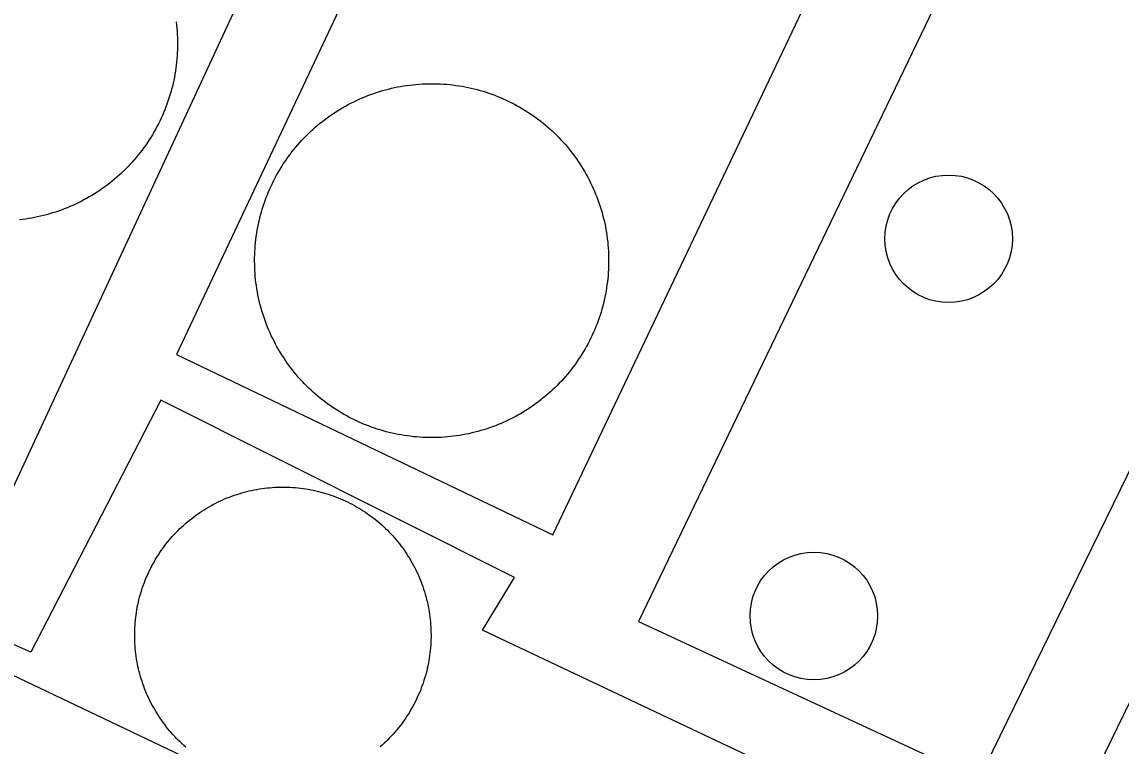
# Model space of a CAD drawing. Extents: x 3683613 to 3738215, y 469626 to 495384.
# Drawn here: x 3700111.6 to 3700204, y 478738.6 to 478799.5 of the extents above; entities that cross this region are included whole.
import ezdxf

# ---------------------------------------------------------------- set-up
doc = ezdxf.new("R2010")
doc.units = 0
doc.layers.add('V-DOMW-TANK', color=7, linetype='Continuous')
doc.layers.add('V-UTIL-LINE', color=7, linetype='Continuous')

msp = doc.modelspace()

# ---------------------------------------------------------------- linework, layer by layer
at = {"layer": 'V-DOMW-TANK'}
for points in [[(3700124.6, 478799.478), (3700124.63, 478799.22), (3700124.655, 478798.96), (3700124.678, 478798.701), (3700124.694, 478798.443), (3700124.704, 478798.183), (3700124.712, 478797.923), (3700124.714, 478797.665), (3700124.712, 478797.405), (3700124.706, 478797.145), (3700124.696, 478796.885), (3700124.682, 478796.627), (3700124.661, 478796.369), (3700124.637, 478796.109), (3700124.608, 478795.851), (3700124.575, 478795.591), (3700124.536, 478795.337), (3700124.493, 478795.081), (3700124.448, 478794.825), (3700124.395, 478794.571), (3700124.342, 478794.317), (3700124.282, 478794.063), (3700124.215, 478793.813), (3700124.147, 478793.561), (3700124.073, 478793.313), (3700123.996, 478793.065), (3700123.914, 478792.82), (3700123.828, 478792.574), (3700123.738, 478792.33), (3700123.643, 478792.089), (3700123.543, 478791.849), (3700123.441, 478791.609), (3700123.334, 478791.374), (3700123.221, 478791.138), (3700123.107, 478790.907), (3700122.988, 478790.675), (3700122.863, 478790.446), (3700122.736, 478790.221), (3700122.605, 478789.997), (3700122.47, 478789.774), (3700122.331, 478789.555), (3700122.187, 478789.338), (3700122.042, 478789.125), (3700121.89, 478788.91), (3700121.737, 478788.701), (3700121.579, 478788.498), (3700121.419, 478788.294), (3700121.253, 478788.093), (3700121.085, 478787.896), (3700120.913, 478787.7), (3700120.737, 478787.509), (3700120.559, 478787.321), (3700120.377, 478787.134), (3700120.192, 478786.952), (3700120.004, 478786.772), (3700119.814, 478786.598), (3700119.619, 478786.424), (3700119.422, 478786.256), (3700119.222, 478786.09), (3700119.019, 478785.928), (3700118.814, 478785.768), (3700118.605, 478785.615), (3700118.394, 478785.463), (3700118.181, 478785.316), (3700117.964, 478785.172), (3700117.745, 478785.031), (3700117.524, 478784.896), (3700117.301, 478784.763), (3700117.075, 478784.636)], [(3700134.825, 478789.148), (3700134.997, 478789.344), (3700135.171, 478789.535), (3700135.352, 478789.723), (3700135.532, 478789.909), (3700135.718, 478790.092), (3700135.905, 478790.272), (3700136.097, 478790.446), (3700136.29, 478790.62), (3700136.488, 478790.788), (3700136.685, 478790.954), (3700136.89, 478791.116), (3700137.097, 478791.273), (3700137.306, 478791.429), (3700137.516, 478791.581), (3700137.731, 478791.728), (3700137.947, 478791.871), (3700138.166, 478792.015), (3700138.385, 478792.148), (3700138.61, 478792.283), (3700138.835, 478792.408), (3700139.063, 478792.533), (3700139.294, 478792.654), (3700139.526, 478792.77), (3700139.759, 478792.881), (3700139.995, 478792.99), (3700140.236, 478793.094), (3700140.472, 478793.194), (3700140.715, 478793.289), (3700140.957, 478793.381), (3700141.203, 478793.469), (3700141.449, 478793.551), (3700141.694, 478793.629), (3700141.944, 478793.704), (3700142.196, 478793.774), (3700142.446, 478793.84), (3700142.698, 478793.901), (3700142.952, 478793.956), (3700143.206, 478794.01), (3700143.462, 478794.057), (3700143.718, 478794.102), (3700143.974, 478794.139), (3700144.23, 478794.173), (3700144.49, 478794.204), (3700144.748, 478794.229), (3700145.008, 478794.251), (3700145.266, 478794.266), (3700145.526, 478794.278), (3700145.786, 478794.286), (3700146.044, 478794.288), (3700146.304, 478794.286), (3700146.565, 478794.278), (3700146.827, 478794.27), (3700147.083, 478794.253), (3700147.343, 478794.235), (3700147.599, 478794.21), (3700147.859, 478794.182), (3700148.117, 478794.147), (3700148.373, 478794.11), (3700148.629, 478794.067), (3700148.885, 478794.02), (3700149.139, 478793.969), (3700149.393, 478793.913), (3700149.645, 478793.854), (3700149.899, 478793.788), (3700150.149, 478793.721), (3700150.396, 478793.647), (3700150.644, 478793.569), (3700150.892, 478793.487), (3700151.136, 478793.401), (3700151.379, 478793.311), (3700151.621, 478793.215), (3700151.861, 478793.115), (3700152.1, 478793.014), (3700152.336, 478792.906), (3700152.571, 478792.795), (3700152.803, 478792.68), (3700153.034, 478792.56), (3700153.264, 478792.437), (3700153.489, 478792.31), (3700153.712, 478792.179), (3700153.935, 478792.041), (3700154.154, 478791.904), (3700154.371, 478791.761), (3700154.584, 478791.613), (3700154.797, 478791.464), (3700155.006, 478791.31), (3700155.211, 478791.153), (3700155.416, 478790.991), (3700155.617, 478790.827), (3700155.813, 478790.657), (3700156.012, 478790.487), (3700156.2, 478790.311), (3700156.389, 478790.133), (3700156.575, 478789.95), (3700156.757, 478789.766), (3700156.936, 478789.578), (3700157.112, 478789.387), (3700157.286, 478789.193), (3700157.454, 478788.996), (3700157.622, 478788.795)], [(3700132.016, 478774.537), (3700131.932, 478774.783), (3700131.854, 478775.031), (3700131.78, 478775.279), (3700131.71, 478775.53), (3700131.645, 478775.78), (3700131.583, 478776.032), (3700131.526, 478776.286), (3700131.475, 478776.54), (3700131.426, 478776.796), (3700131.383, 478777.052), (3700131.344, 478777.308), (3700131.309, 478777.566), (3700131.28, 478777.824), (3700131.254, 478778.082), (3700131.233, 478778.342), (3700131.217, 478778.6), (3700131.205, 478778.86), (3700131.2, 478779.121), (3700131.194, 478779.379), (3700131.196, 478779.639), (3700131.202, 478779.899), (3700131.215, 478780.159), (3700131.231, 478780.417), (3700131.25, 478780.677), (3700131.274, 478780.935), (3700131.303, 478781.193), (3700131.336, 478781.451), (3700131.375, 478781.707), (3700131.415, 478781.965), (3700131.463, 478782.219), (3700131.514, 478782.473), (3700131.569, 478782.727), (3700131.631, 478782.979), (3700131.694, 478783.231), (3700131.764, 478783.483), (3700131.837, 478783.731), (3700131.913, 478783.978), (3700131.997, 478784.226), (3700132.083, 478784.47), (3700132.173, 478784.714), (3700132.267, 478784.955), (3700132.366, 478785.195), (3700132.47, 478785.435), (3700132.577, 478785.67), (3700132.687, 478785.906), (3700132.804, 478786.137), (3700132.923, 478786.368), (3700133.046, 478786.598), (3700133.175, 478786.823), (3700133.306, 478787.046), (3700133.441, 478787.27), (3700133.58, 478787.489), (3700133.724, 478787.706), (3700133.869, 478787.919), (3700134.021, 478788.132), (3700134.174, 478788.341), (3700134.332, 478788.545), (3700134.494, 478788.75), (3700134.657, 478788.951), (3700134.825, 478789.148)], [(3700157.622, 478788.795), (3700157.781, 478788.593), (3700157.939, 478788.388), (3700158.095, 478788.179), (3700158.248, 478787.968), (3700158.394, 478787.753), (3700158.537, 478787.538), (3700158.678, 478787.319), (3700158.812, 478787.098), (3700158.947, 478786.874), (3700159.074, 478786.649), (3700159.199, 478786.42), (3700159.322, 478786.19), (3700159.436, 478785.961), (3700159.547, 478785.723), (3700159.655, 478785.488), (3700159.76, 478785.25), (3700159.86, 478785.011), (3700159.954, 478784.769), (3700160.047, 478784.525), (3700160.135, 478784.282), (3700160.216, 478784.036), (3700160.294, 478783.788), (3700160.37, 478783.538), (3700160.44, 478783.288), (3700160.505, 478783.038), (3700160.567, 478782.784), (3700160.622, 478782.528), (3700160.675, 478782.277), (3700160.72, 478782.025), (3700160.765, 478781.765), (3700160.804, 478781.509), (3700160.839, 478781.25), (3700160.872, 478780.992), (3700160.894, 478780.734), (3700160.915, 478780.476), (3700160.929, 478780.216), (3700160.944, 478779.958), (3700160.952, 478779.696), (3700160.954, 478779.438), (3700160.952, 478779.178), (3700160.946, 478778.92), (3700160.935, 478778.66), (3700160.919, 478778.4), (3700160.903, 478778.142), (3700160.876, 478777.884), (3700160.847, 478777.626), (3700160.812, 478777.367), (3700160.776, 478777.109), (3700160.733, 478776.853), (3700160.685, 478776.599), (3700160.634, 478776.343), (3700160.579, 478776.087), (3700160.52, 478775.838), (3700160.452, 478775.586), (3700160.386, 478775.336), (3700160.313, 478775.086), (3700160.235, 478774.838), (3700160.153, 478774.592), (3700160.067, 478774.347), (3700159.975, 478774.105), (3700159.881, 478773.861), (3700159.782, 478773.622), (3700159.68, 478773.384), (3700159.571, 478773.147), (3700159.461, 478772.913), (3700159.346, 478772.68), (3700159.225, 478772.452), (3700159.102, 478772.221), (3700158.975, 478771.996), (3700158.844, 478771.77), (3700158.709, 478771.549), (3700158.57, 478771.33), (3700158.427, 478771.113), (3700158.279, 478770.898), (3700158.13, 478770.687), (3700157.976, 478770.478), (3700157.818, 478770.271), (3700157.656, 478770.068), (3700157.493, 478769.868), (3700157.321, 478769.669), (3700157.153, 478769.474), (3700156.977, 478769.282), (3700156.798, 478769.094), (3700156.616, 478768.909), (3700156.432, 478768.727), (3700156.243, 478768.547), (3700156.053, 478768.371), (3700155.858, 478768.199), (3700155.662, 478768.029), (3700155.461, 478767.865), (3700155.258, 478767.701), (3700155.053, 478767.543), (3700154.845, 478767.388), (3700154.634, 478767.238), (3700154.419, 478767.091), (3700154.204, 478766.945), (3700153.984, 478766.806), (3700153.763, 478766.671), (3700153.54, 478766.538), (3700153.315, 478766.409)], [(3700117.075, 478784.636), (3700116.846, 478784.511), (3700116.619, 478784.39), (3700116.385, 478784.273), (3700116.15, 478784.163), (3700115.914, 478784.054), (3700115.677, 478783.95), (3700115.437, 478783.849), (3700115.195, 478783.755), (3700114.952, 478783.665), (3700114.71, 478783.573), (3700114.462, 478783.493), (3700114.214, 478783.415), (3700113.964, 478783.339), (3700113.715, 478783.27), (3700113.463, 478783.204), (3700113.211, 478783.143), (3700112.959, 478783.088), (3700112.703, 478783.034), (3700112.449, 478782.987), (3700112.193, 478782.944), (3700111.937, 478782.905), (3700111.679, 478782.87), (3700111.421, 478782.84)], [(3700153.315, 478766.409), (3700153.085, 478766.286), (3700152.856, 478766.165), (3700152.625, 478766.048), (3700152.389, 478765.936), (3700152.154, 478765.827), (3700151.916, 478765.725), (3700151.676, 478765.624), (3700151.435, 478765.528), (3700151.191, 478765.438), (3700150.947, 478765.35), (3700150.704, 478765.266), (3700150.454, 478765.188), (3700150.204, 478765.116), (3700149.954, 478765.045), (3700149.702, 478764.979), (3700149.448, 478764.918), (3700149.196, 478764.86), (3700148.944, 478764.809), (3700148.686, 478764.76), (3700148.43, 478764.717), (3700148.174, 478764.678), (3700147.916, 478764.643), (3700147.658, 478764.615), (3700147.4, 478764.588), (3700147.142, 478764.567), (3700146.882, 478764.551), (3700146.624, 478764.539), (3700146.364, 478764.533), (3700146.104, 478764.529), (3700145.844, 478764.531), (3700145.586, 478764.537), (3700145.325, 478764.547), (3700145.067, 478764.563), (3700144.807, 478764.584), (3700144.549, 478764.606), (3700144.289, 478764.639), (3700144.033, 478764.67), (3700143.775, 478764.709), (3700143.519, 478764.75), (3700143.265, 478764.797), (3700143.007, 478764.848), (3700142.755, 478764.903), (3700142.503, 478764.965), (3700142.251, 478765.028), (3700142.002, 478765.098), (3700141.752, 478765.172), (3700141.504, 478765.249), (3700141.258, 478765.331), (3700141.012, 478765.417), (3700140.773, 478765.508), (3700140.527, 478765.602), (3700140.287, 478765.7), (3700140.05, 478765.804), (3700139.812, 478765.911), (3700139.581, 478766.022), (3700139.345, 478766.138), (3700139.116, 478766.257), (3700138.887, 478766.38), (3700138.661, 478766.509), (3700138.436, 478766.64), (3700138.215, 478766.775), (3700137.996, 478766.914), (3700137.779, 478767.058), (3700137.564, 478767.201), (3700137.353, 478767.355), (3700137.144, 478767.508), (3700136.937, 478767.666), (3700136.734, 478767.83), (3700136.533, 478767.992), (3700136.335, 478768.16), (3700136.14, 478768.332), (3700135.948, 478768.506), (3700135.759, 478768.686), (3700135.575, 478768.866), (3700135.393, 478769.053), (3700135.212, 478769.239), (3700135.036, 478769.431), (3700134.864, 478769.624), (3700134.694, 478769.823), (3700134.53, 478770.021), (3700134.367, 478770.224), (3700134.209, 478770.431), (3700134.053, 478770.64), (3700133.904, 478770.851), (3700133.756, 478771.064), (3700133.611, 478771.281), (3700133.472, 478771.5), (3700133.336, 478771.721), (3700133.203, 478771.942), (3700133.074, 478772.17), (3700132.951, 478772.397), (3700132.831, 478772.628), (3700132.714, 478772.86), (3700132.599, 478773.093), (3700132.493, 478773.331), (3700132.39, 478773.568), (3700132.29, 478773.808), (3700132.194, 478774.05), (3700132.104, 478774.291), (3700132.016, 478774.537)], [(3700128.477, 478759.28), (3700128.675, 478759.368), (3700128.876, 478759.452), (3700129.077, 478759.531), (3700129.281, 478759.607), (3700129.486, 478759.681), (3700129.691, 478759.751), (3700129.898, 478759.816), (3700130.107, 478759.878), (3700130.316, 478759.937), (3700130.527, 478759.992), (3700130.738, 478760.043), (3700130.951, 478760.091), (3700131.164, 478760.134), (3700131.377, 478760.175), (3700131.592, 478760.211), (3700131.805, 478760.244), (3700132.022, 478760.273), (3700132.237, 478760.297), (3700132.454, 478760.32), (3700132.669, 478760.336), (3700132.886, 478760.351), (3700133.103, 478760.361), (3700133.32, 478760.367), (3700133.539, 478760.369), (3700133.756, 478760.367), (3700133.971, 478760.363), (3700134.191, 478760.353), (3700134.408, 478760.34), (3700134.625, 478760.324), (3700134.84, 478760.304), (3700135.057, 478760.279), (3700135.272, 478760.252), (3700135.487, 478760.22), (3700135.704, 478760.185), (3700135.915, 478760.146), (3700136.128, 478760.103), (3700136.341, 478760.056), (3700136.552, 478760.007), (3700136.763, 478759.951), (3700136.972, 478759.894), (3700137.181, 478759.833), (3700137.387, 478759.769), (3700137.594, 478759.699), (3700137.799, 478759.63), (3700138.004, 478759.552), (3700138.209, 478759.472), (3700138.407, 478759.388), (3700138.606, 478759.304), (3700138.805, 478759.214), (3700139.001, 478759.12), (3700139.196, 478759.024), (3700139.388, 478758.925), (3700139.581, 478758.821), (3700139.769, 478758.714), (3700139.956, 478758.606), (3700140.142, 478758.491), (3700140.326, 478758.374), (3700140.507, 478758.258), (3700140.687, 478758.133), (3700140.863, 478758.008), (3700141.039, 478757.879), (3700141.211, 478757.746), (3700141.381, 478757.612), (3700141.551, 478757.473), (3700141.715, 478757.33), (3700141.879, 478757.189), (3700142.038, 478757.043), (3700142.198, 478756.894), (3700142.354, 478756.742), (3700142.505, 478756.584), (3700142.655, 478756.429), (3700142.802, 478756.269), (3700142.95, 478756.107), (3700143.089, 478755.941), (3700143.226, 478755.775), (3700143.363, 478755.605), (3700143.497, 478755.433), (3700143.626, 478755.259), (3700143.753, 478755.081), (3700143.875, 478754.903), (3700143.996, 478754.723), (3700144.113, 478754.538), (3700144.228, 478754.354), (3700144.338, 478754.168), (3700144.445, 478753.977), (3700144.549, 478753.787), (3700144.65, 478753.594), (3700144.748, 478753.4), (3700144.842, 478753.205), (3700144.932, 478753.007), (3700145.02, 478752.808), (3700145.102, 478752.607), (3700145.182, 478752.404), (3700145.26, 478752.202), (3700145.336, 478751.997), (3700145.401, 478751.79), (3700145.469, 478751.583), (3700145.53, 478751.376), (3700145.59, 478751.165), (3700145.643, 478750.956)], [(3700121.182, 478749.189), (3700121.202, 478749.404), (3700121.231, 478749.621), (3700121.261, 478749.836), (3700121.3, 478750.049), (3700121.337, 478750.266), (3700121.38, 478750.477), (3700121.427, 478750.688), (3700121.477, 478750.901), (3700121.53, 478751.11), (3700121.589, 478751.321), (3700121.649, 478751.53), (3700121.714, 478751.737), (3700121.784, 478751.944), (3700121.855, 478752.148), (3700121.931, 478752.353), (3700122.009, 478752.554), (3700122.093, 478752.755), (3700122.179, 478752.955), (3700122.269, 478753.152), (3700122.361, 478753.349), (3700122.458, 478753.543), (3700122.558, 478753.738), (3700122.66, 478753.928), (3700122.767, 478754.117), (3700122.877, 478754.305), (3700122.99, 478754.491), (3700123.107, 478754.674), (3700123.228, 478754.858), (3700123.348, 478755.034), (3700123.477, 478755.212), (3700123.604, 478755.386), (3700123.735, 478755.56), (3700123.871, 478755.73), (3700124.008, 478755.898), (3700124.149, 478756.064), (3700124.293, 478756.23), (3700124.44, 478756.388), (3700124.589, 478756.545), (3700124.741, 478756.701), (3700124.895, 478756.857), (3700125.052, 478757.002), (3700125.212, 478757.152), (3700125.376, 478757.295), (3700125.54, 478757.436), (3700125.708, 478757.576), (3700125.878, 478757.711), (3700126.05, 478757.844), (3700126.224, 478757.973), (3700126.4, 478758.1), (3700126.58, 478758.223), (3700126.76, 478758.344), (3700126.943, 478758.46), (3700127.129, 478758.575), (3700127.315, 478758.686), (3700127.504, 478758.794), (3700127.694, 478758.899), (3700127.891, 478758.999), (3700128.081, 478759.095), (3700128.278, 478759.189), (3700128.477, 478759.28)], [(3700145.643, 478750.956), (3700145.694, 478750.746), (3700145.743, 478750.535), (3700145.786, 478750.32), (3700145.827, 478750.107), (3700145.862, 478749.892), (3700145.895, 478749.676), (3700145.923, 478749.461), (3700145.95, 478749.246), (3700145.971, 478749.029), (3700145.989, 478748.812), (3700146.001, 478748.593), (3700146.012, 478748.378), (3700146.018, 478748.161), (3700146.022, 478747.944), (3700146.022, 478747.727), (3700146.014, 478747.51), (3700146.005, 478747.293), (3700145.993, 478747.076), (3700145.975, 478746.858), (3700145.956, 478746.641), (3700145.932, 478746.426), (3700145.903, 478746.211), (3700145.872, 478745.996), (3700145.835, 478745.781), (3700145.797, 478745.568), (3700145.754, 478745.353), (3700145.708, 478745.142), (3700145.657, 478744.931), (3700145.604, 478744.72), (3700145.547, 478744.507), (3700145.485, 478744.303), (3700145.42, 478744.094), (3700145.352, 478743.889), (3700145.278, 478743.682), (3700145.203, 478743.479), (3700145.127, 478743.276), (3700145.041, 478743.076), (3700144.955, 478742.877), (3700144.867, 478742.678), (3700144.773, 478742.48), (3700144.676, 478742.287), (3700144.576, 478742.095), (3700144.474, 478741.902), (3700144.367, 478741.714), (3700144.256, 478741.525), (3700144.144, 478741.341), (3700144.027, 478741.157), (3700143.908, 478740.975), (3700143.785, 478740.796), (3700143.658, 478740.618), (3700143.529, 478740.444), (3700143.398, 478740.27), (3700143.263, 478740.1), (3700143.126, 478739.932), (3700142.985, 478739.766), (3700142.841, 478739.604), (3700142.694, 478739.443), (3700142.544, 478739.285), (3700142.393, 478739.129), (3700142.239, 478738.978), (3700142.081, 478738.826), (3700141.922, 478738.681), (3700141.758, 478738.535)], [(3700125.419, 478738.498), (3700125.255, 478738.642), (3700125.095, 478738.787), (3700124.936, 478738.937), (3700124.782, 478739.088), (3700124.628, 478739.244), (3700124.479, 478739.402), (3700124.331, 478739.561), (3700124.188, 478739.723), (3700124.045, 478739.889), (3700123.907, 478740.055), (3700123.77, 478740.225), (3700123.639, 478740.397), (3700123.508, 478740.571), (3700123.383, 478740.749), (3700123.258, 478740.927), (3700123.137, 478741.108), (3700123.021, 478741.292), (3700122.908, 478741.476), (3700122.795, 478741.665), (3700122.689, 478741.853), (3700122.584, 478742.044), (3700122.484, 478742.236), (3700122.386, 478742.431), (3700122.292, 478742.627), (3700122.202, 478742.824), (3700122.115, 478743.023), (3700122.032, 478743.223), (3700121.952, 478743.426), (3700121.874, 478743.629), (3700121.802, 478743.834), (3700121.733, 478744.04), (3700121.667, 478744.247), (3700121.603, 478744.456), (3700121.546, 478744.665), (3700121.491, 478744.874), (3700121.44, 478745.087), (3700121.393, 478745.298), (3700121.347, 478745.511), (3700121.309, 478745.724), (3700121.272, 478745.939), (3700121.241, 478746.154), (3700121.208, 478746.369), (3700121.186, 478746.586), (3700121.163, 478746.801), (3700121.147, 478747.018), (3700121.132, 478747.235), (3700121.122, 478747.452), (3700121.116, 478747.671), (3700121.114, 478747.887), (3700121.114, 478748.104), (3700121.118, 478748.321), (3700121.128, 478748.538), (3700121.143, 478748.755), (3700121.159, 478748.972), (3700121.182, 478749.189)]]:
    msp.add_lwpolyline(points, dxfattribs=at)
for centre in [(3700189.525, 478781.246), (3700178.199, 478749.534)]:
    msp.add_circle(centre, 5.361, dxfattribs=at)
at = {"layer": 'V-UTIL-LINE'}
for points in [[(3700316.17, 478669.895), (3700150.355, 478748.353), (3700153.03, 478752.761), (3700123.322, 478767.678), (3700112.394, 478746.492), (3700105.795, 478749.412), (3700167.2, 478881.664), (3700174.632, 478877.66), (3700124.639, 478771.52), (3700156.264, 478756.355), (3700194.301, 478836.379), (3700200.642, 478853.131), (3700205.442, 478862.212), (3700204.033, 478865.472), (3700217.606, 478893.526), (3700225.578, 478889.803), (3700213.639, 478862.319), (3700215.351, 478856.877), (3700393.24, 478774.476)], [(3699878.408, 478645.605), (3699948.169, 478807.756), (3700030.404, 478767.56), (3700049.452, 478773.82), (3700328.574, 478640.813), (3700388.419, 478767.033), (3700209.694, 478850.516), (3700205.504, 478836.524), (3700163.465, 478749.07), (3700192.059, 478735.779), (3700237.309, 478828.467), (3700244.742, 478824.463), (3700200.026, 478732.602)]]:
    msp.add_lwpolyline(points, dxfattribs=at)

doc.saveas('drawing.dxf')
